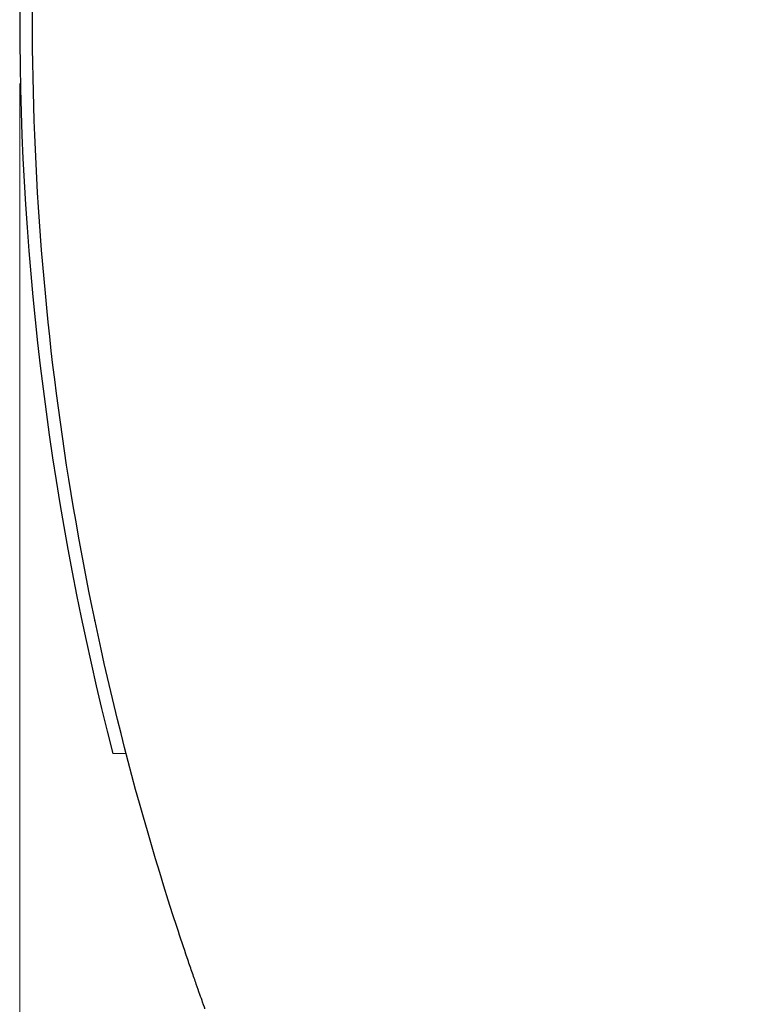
# Model space of a CAD drawing. Header units: millimetres. Extents: x 399 to 6233, y -1870 to 1602.
# Tile 627 of 656: x 5315 to 5326, y 736 to 751. Entities that reach past the tile are written whole.
import ezdxf

# ---------------------------------------------------------------- set-up
doc = ezdxf.new("R2010")
doc.units = ezdxf.units.MM
doc.layers.add('AM_5', color=3, linetype='Continuous', lineweight=25)
doc.layers.add('可見 (ISO)', color=7, linetype='Continuous', lineweight=25)
doc.styles.add('尺寸標註', font='romans.shx', dxfattribs={"bigfont": 'CHINESET.SHX'})
doc.dimstyles.new('CNS1$0', dxfattribs={"dimtxt": 2.5, "dimasz": 2.5, "dimexe": 1, "dimexo": 1, "dimgap": 1.5, "dimtad": 1, "dimtoh": 1, "dimdec": 1, "dimdsep": 46, "dimtxsty": '尺寸標註', "dimcen": 0, "dimclrd": 2, "dimclre": 2, "dimclrt": 1, "dimadec": 0, "dimazin": 2, "dimtp": 0.1, "dimtm": 0.1, "dimtfac": 0.71, "dimtdec": 1, "dimtmove": 0, "dimatfit": 0, "dimfxl": 0, "dimlwd": 13, "dimlwe": 13, "dimarcsym": 0})

# ---------------------------------------------------------------- blocks, each defined once
blk = doc.blocks.new('*D307')
at = {"layer": 'AM_5', "color": 2, "lineweight": 13}
for p, q in [((5314.686, 750.079), (5314.686, 719.715)), ((5530.199, 744.193), (5530.199, 719.715)), ((5317.186, 720.715), (5527.699, 720.715))]:
    blk.add_line(p, q, dxfattribs=at)
at = {"layer": 'AM_5', "color": 2, "lineweight": -2}
for points in [[(5317.186, 721.132), (5317.186, 720.298), (5314.686, 720.715)], [(5527.699, 721.132), (5527.699, 720.298), (5530.199, 720.715)]]:
    blk.add_solid(points, dxfattribs=at)
at = {"layer": 'Defpoints', "color": 0, "lineweight": -2}
for p in [(5314.686, 751.079), (5530.199, 745.193), (5530.199, 720.715)]:
    blk.add_point(p, dxfattribs=at)
at = {"layer": 'AM_5', "color": 1, "insert": (5422.443, 723.465), "char_height": 2.5, "attachment_point": 5, "style": '尺寸標註'}
blk.add_mtext('215.5', dxfattribs=at)

msp = doc.modelspace()

# ---------------------------------------------------------------- linework, layer by layer
at = {"layer": '可見 (ISO)'}
msp.add_line((5316.352, 739.592), (5316.144, 739.596), dxfattribs=at)
msp.add_arc((5360.636, 751.079), 45.95, 165.5282, 194.4718, dxfattribs=at)
for points, knots in [([(5317.146, 736.876), (5316.399, 739.164), (5315.833, 741.511), (5315.455, 743.888), (5315.077, 746.265), (5314.886, 748.672), (5314.886, 751.079), (5314.886, 753.486), (5315.077, 755.892), (5315.455, 758.269), (5315.833, 760.646), (5316.399, 762.993), (5317.146, 765.281)], [2.8259433, 2.8259433, 2.8259433, 2.8259433, 2.983768, 2.983768, 2.983768, 3.1415927, 3.1415927, 3.1415927, 3.2994173, 3.2994173, 3.2994173, 3.457242, 3.457242, 3.457242, 3.457242]), ([(5317.582, 735.605), (5317.582, 735.605), (5317.569, 735.641), (5317.546, 735.708), (5317.534, 735.741), (5317.519, 735.783), (5317.502, 735.83), (5317.485, 735.878), (5317.466, 735.932), (5317.446, 735.991), (5317.425, 736.051), (5317.402, 736.117), (5317.378, 736.185), (5317.355, 736.254), (5317.33, 736.326), (5317.304, 736.402), (5317.253, 736.554), (5317.2, 736.713), (5317.146, 736.876)], [0, 0, 0, 0, 0.000509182, 0.000509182, 0.000509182, 0.00076434, 0.00076434, 0.00076434, 0.001020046, 0.001020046, 0.001020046, 0.001276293, 0.001276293, 0.001276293, 0.001532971, 0.001532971, 0.001532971, 0.002047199, 0.002047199, 0.002047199, 0.002047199])]:
    msp.add_open_spline(points, degree=3, knots=knots, dxfattribs=at)
msp.add_open_spline([(5315.866, 741.661), (5315.863, 741.677), (5315.855, 741.714), (5315.855, 741.712)], degree=3, dxfattribs=at)

# ---------------------------------------------------------------- dimensions: what is measured, and where the dimension line sits
at = {"layer": 'AM_5'}
dim = msp.add_linear_dim(base=(5530.199, 720.715), p1=(5314.686, 751.079), p2=(5530.199, 745.193), dimstyle='CNS1$0', override={"dimpost": ''}, dxfattribs=at)
dim.commit()
dim.dimension.update_dxf_attribs({"geometry": '*D307', "text_midpoint": (5422.443, 723.465)})

doc.saveas('drawing.dxf')
